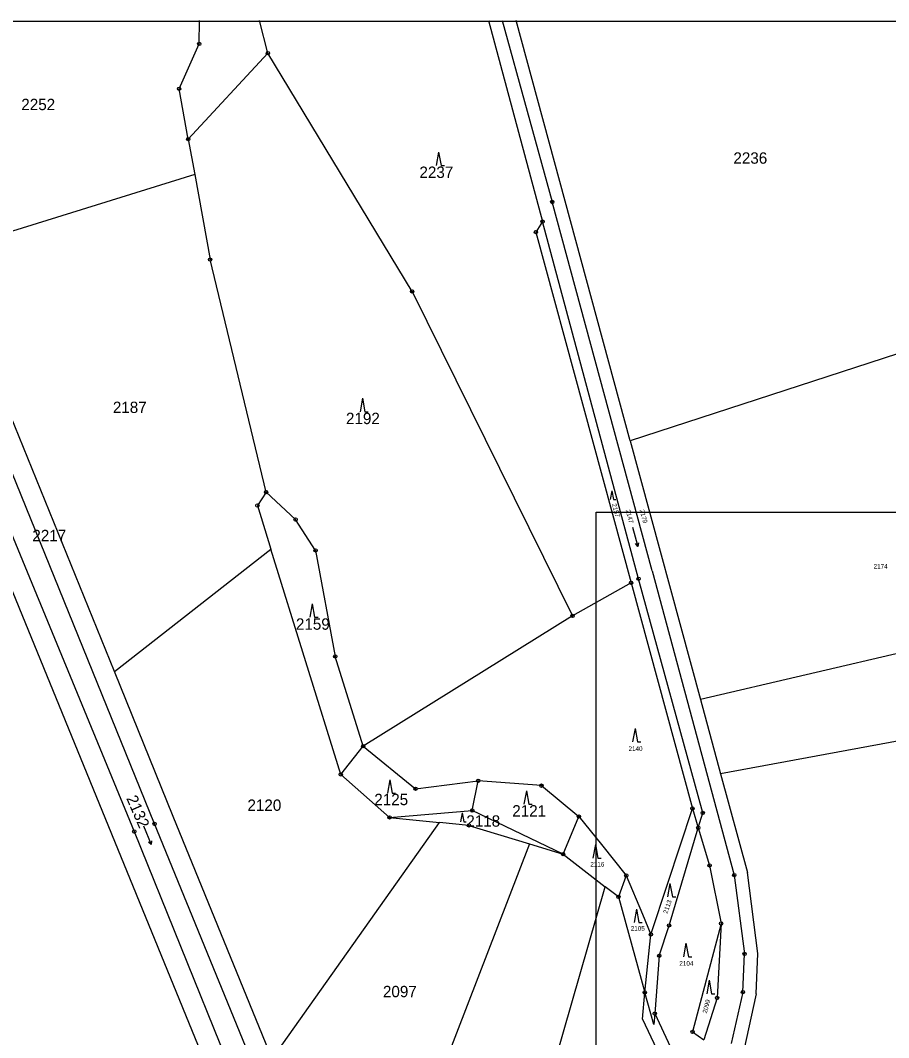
# Model space of a CAD drawing. Extents: x -566461 to -565198, y -1096301 to -1095707.
# Drawn here: x -566039.2 to -565779.8, y -1096010.8 to -1095706.8 of the extents above; entities that cross this region are included whole.
import ezdxf

# ---------------------------------------------------------------- set-up
doc = ezdxf.new("R2010")
doc.units = 0
for name, color, linetype in [('Vrstva 1', 7, 'Continuous'), ('Vrstva 18', 7, 'Continuous'), ('Vrstva 24', 7, 'Continuous'), ('Vrstva 25', 7, 'Continuous'), ('Vrstva 63', 7, 'Continuous')]:
    doc.layers.add(name, color=color, linetype=linetype)

msp = doc.modelspace()

# ---------------------------------------------------------------- linework, layer by layer
at = {"layer": 'Vrstva 1'}
for p, q in [((-565985.8, -1095713.8), (-565985.75, -1095706.75)), ((-565965.29, -1095716.53), (-565967.82, -1095706.75)), ((-565899.39, -1095706.75), (-565883.2, -1095766.88)), ((-565895.24, -1095706.75), (-565880.3, -1095761.04)), ((-565857.02, -1095832.44), (-565891.13, -1095706.75)), ((-565991.82, -1095727.21), (-565985.8, -1095713.8)), ((-565989.09, -1095742.24), (-565965.29, -1095716.53)), ((-565922.2, -1095787.77), (-565965.29, -1095716.53)), ((-565989.09, -1095742.24), (-565991.82, -1095727.21)), ((-565989.09, -1095742.24), (-565987.16, -1095752.85)), ((-565987.16, -1095752.85), (-566062.52, -1095776.24)), ((-565987.16, -1095752.85), (-565982.54, -1095778.25)), ((-565850.51, -1095871.29), (-565880.3, -1095761.04)), ((-565883.2, -1095766.88), (-565885.21, -1095770.05)), ((-565854.53, -1095873.66), (-565883.2, -1095766.88)), ((-565885.21, -1095770.05), (-565856.75, -1095874.83)), ((-566011.15, -1095901.4), (-566060.56, -1095779.67)), ((-565965.83, -1095847.73), (-565982.54, -1095778.25)), ((-565999.14, -1095946.93), (-566066.64, -1095780.66)), ((-566073.46, -1095783.73), (-566005.23, -1095949.18)), ((-565922.2, -1095787.77), (-565874.23, -1095884.76)), ((-565738.18, -1095793.75), (-565857.02, -1095832.44)), ((-565857.02, -1095832.44), (-565836.03, -1095909.77)), ((-565983.37, -1096019.72), (-566053.24, -1095848.98)), ((-565965.83, -1095847.73), (-565968.4, -1095851.75)), ((-565965.83, -1095847.73), (-565957.02, -1095855.93)), ((-565968.4, -1095851.75), (-565964.37, -1095864.76)), ((-565951.05, -1095865.15), (-565957.02, -1095855.93)), ((-566011.15, -1095901.4), (-565964.37, -1095864.76)), ((-565943.5, -1095932.13), (-565964.37, -1095864.76)), ((-565951.05, -1095865.15), (-565945.16, -1095896.83)), ((-565835.34, -1095943.62), (-565854.53, -1095873.66)), ((-565850.51, -1095871.29), (-565825.94, -1095962.21)), ((-565856.75, -1095874.83), (-565874.23, -1095884.76)), ((-565856.75, -1095874.83), (-565838.43, -1095942.26)), ((-565718.36, -1095882.24), (-565836.03, -1095909.77)), ((-565874.23, -1095884.76), (-565936.81, -1095923.63)), ((-565936.81, -1095923.63), (-565945.16, -1095896.83)), ((-565993.59, -1095944.66), (-566011.15, -1095901.4)), ((-565836.03, -1095909.77), (-565830.02, -1095931.91)), ((-565718.91, -1095911.52), (-565830.02, -1095931.91)), ((-565943.5, -1095932.13), (-565936.81, -1095923.63)), ((-565936.81, -1095923.63), (-565921.15, -1095936.42)), ((-565830.02, -1095931.91), (-565822.01, -1095961.42)), ((-565928.92, -1095944.99), (-565943.5, -1095932.13)), ((-565921.15, -1095936.42), (-565902.44, -1095933.99)), ((-565904.24, -1095942.9), (-565902.44, -1095933.99)), ((-565883.57, -1095935.48), (-565902.44, -1095933.99)), ((-565883.57, -1095935.48), (-565872.35, -1095944.72)), ((-565928.92, -1095944.99), (-565904.24, -1095942.9)), ((-565877.07, -1095955.94), (-565904.24, -1095942.9)), ((-565845.8, -1095964.6), (-565838.43, -1095942.26)), ((-565838.43, -1095942.26), (-565836.68, -1095948.08)), ((-565836.68, -1095948.08), (-565835.34, -1095943.62)), ((-565948.12, -1096071.63), (-565999.14, -1095946.93)), ((-565963.96, -1096017.08), (-565993.59, -1095944.66)), ((-565963.96, -1096017.08), (-565914.03, -1095946.48)), ((-565928.92, -1095944.99), (-565914.03, -1095946.48)), ((-565905.24, -1095947.36), (-565914.03, -1095946.48)), ((-565877.07, -1095955.94), (-565872.35, -1095944.72)), ((-565872.35, -1095944.72), (-565865.64, -1095953.07)), ((-566005.23, -1095949.18), (-565960.14, -1096060.64)), ((-565905.24, -1095947.36), (-565887.08, -1095952.89)), ((-565845.4, -1095977.26), (-565836.68, -1095948.08)), ((-565836.68, -1095948.08), (-565833.29, -1095959.33)), ((-565887.08, -1095952.89), (-565935.5, -1096078.14)), ((-565887.08, -1095952.89), (-565877.07, -1095955.94)), ((-565865.64, -1095953.07), (-565858.2, -1095962.33)), ((-565877.07, -1095955.94), (-565864.53, -1095965.67)), ((-565833.29, -1095959.33), (-565829.89, -1095976.68)), ((-565858.2, -1095962.33), (-565860.56, -1095968.75)), ((-565858.2, -1095962.33), (-565853.39, -1095973.87)), ((-565825.94, -1095962.21), (-565822.87, -1095985.77)), ((-565818.86, -1095985.6), (-565822.01, -1095961.42)), ((-565850.86, -1095979.94), (-565845.8, -1095964.6)), ((-565901, -1096092.75), (-565864.53, -1095965.67)), ((-565860.56, -1095968.75), (-565864.53, -1095965.67)), ((-565860.56, -1095968.75), (-565852.69, -1095997.27)), ((-565853.39, -1095973.87), (-565850.86, -1095979.94)), ((-565848.34, -1095986.31), (-565845.4, -1095977.26)), ((-565829.89, -1095976.68), (-565838.4, -1096009.07)), ((-565829.89, -1095976.68), (-565831.09, -1095998.91)), ((-565852.69, -1095997.27), (-565850.86, -1095979.94)), ((-565848.34, -1095986.31), (-565849.7, -1096003.6)), ((-565823.36, -1095997.16), (-565822.87, -1095985.77)), ((-565819.41, -1095997.69), (-565818.86, -1095985.6)), ((-565853.32, -1096005.31), (-565852.69, -1095997.27)), ((-565849.96, -1096006.91), (-565852.69, -1095997.27)), ((-565823.36, -1095997.16), (-565826.91, -1096012.51)), ((-565819.41, -1095997.69), (-565824.4, -1096020.34)), ((-565831.09, -1095998.91), (-565835.01, -1096011.43)), ((-565849.7, -1096003.6), (-565849.96, -1096006.91)), ((-565849.7, -1096003.6), (-565842.66, -1096018.51)), ((-565853.32, -1096005.31), (-565845.3, -1096022.3)), ((-565838.4, -1096009.07), (-565835.01, -1096011.43))]:
    msp.add_line(p, q, dxfattribs=at)
at = {"layer": 'Vrstva 24'}
for centre, radius in [((-565985.8, -1095713.8), 0.5), ((-565985.8, -1095713.8), 0.0327), ((-565965.29, -1095716.53), 0.5), ((-565965.29, -1095716.53), 0.0327), ((-565991.82, -1095727.21), 0.5), ((-565991.82, -1095727.21), 0.0327), ((-565989.09, -1095742.24), 0.5), ((-565989.09, -1095742.24), 0.0327), ((-565880.3, -1095761.04), 0.5), ((-565880.3, -1095761.04), 0.0327), ((-565883.2, -1095766.88), 0.5), ((-565883.2, -1095766.88), 0.0327), ((-565885.21, -1095770.05), 0.5), ((-565885.21, -1095770.05), 0.0327), ((-565982.54, -1095778.25), 0.5), ((-565982.54, -1095778.25), 0.0327), ((-565922.2, -1095787.77), 0.5), ((-565922.2, -1095787.77), 0.0327), ((-565965.83, -1095847.73), 0.5), ((-565965.83, -1095847.73), 0.0327), ((-565968.4, -1095851.75), 0.5), ((-565968.4, -1095851.75), 0.0327), ((-565957.02, -1095855.93), 0.5), ((-565957.02, -1095855.93), 0.0327), ((-565951.05, -1095865.15), 0.5), ((-565951.05, -1095865.15), 0.0327), ((-565854.53, -1095873.66), 0.5), ((-565854.53, -1095873.66), 0.0327), ((-565856.75, -1095874.83), 0.5), ((-565856.75, -1095874.83), 0.0327), ((-565874.23, -1095884.76), 0.5), ((-565874.23, -1095884.76), 0.0327), ((-565945.16, -1095896.83), 0.5), ((-565945.16, -1095896.83), 0.0327), ((-565936.81, -1095923.63), 0.5), ((-565936.81, -1095923.63), 0.0327), ((-565943.5, -1095932.13), 0.5), ((-565943.5, -1095932.13), 0.0327), ((-565902.44, -1095933.99), 0.5), ((-565902.44, -1095933.99), 0.0327), ((-565883.57, -1095935.48), 0.5), ((-565921.15, -1095936.42), 0.5), ((-565921.15, -1095936.42), 0.0327), ((-565883.57, -1095935.48), 0.0327), ((-565904.24, -1095942.9), 0.5), ((-565904.24, -1095942.9), 0.0327), ((-565838.43, -1095942.26), 0.5), ((-565838.43, -1095942.26), 0.0327), ((-565835.34, -1095943.62), 0.5), ((-565835.34, -1095943.62), 0.0327), ((-565999.14, -1095946.93), 0.5), ((-565999.14, -1095946.93), 0.0327), ((-565928.92, -1095944.99), 0.5), ((-565928.92, -1095944.99), 0.0327), ((-565905.24, -1095947.36), 0.5), ((-565872.35, -1095944.72), 0.5), ((-565872.35, -1095944.72), 0.0327), ((-566005.23, -1095949.18), 0.5), ((-566005.23, -1095949.18), 0.0327), ((-565905.24, -1095947.36), 0.0327), ((-565836.68, -1095948.08), 0.5), ((-565836.68, -1095948.08), 0.0327), ((-565877.07, -1095955.94), 0.5), ((-565877.07, -1095955.94), 0.0327), ((-565833.29, -1095959.33), 0.5), ((-565833.29, -1095959.33), 0.0327), ((-565858.2, -1095962.33), 0.5), ((-565858.2, -1095962.33), 0.0327), ((-565825.94, -1095962.21), 0.5), ((-565825.94, -1095962.21), 0.0327), ((-565860.56, -1095968.75), 0.5), ((-565860.56, -1095968.75), 0.0327), ((-565845.4, -1095977.26), 0.5), ((-565845.4, -1095977.26), 0.0327), ((-565829.89, -1095976.68), 0.5), ((-565829.89, -1095976.68), 0.0327), ((-565850.86, -1095979.94), 0.5), ((-565850.86, -1095979.94), 0.0327), ((-565848.34, -1095986.31), 0.5), ((-565848.34, -1095986.31), 0.0327), ((-565822.87, -1095985.77), 0.5), ((-565822.87, -1095985.77), 0.0327), ((-565852.69, -1095997.27), 0.5), ((-565852.69, -1095997.27), 0.0327), ((-565831.09, -1095998.91), 0.5), ((-565831.09, -1095998.91), 0.0327), ((-565823.36, -1095997.16), 0.5), ((-565823.36, -1095997.16), 0.0327), ((-565849.7, -1096003.6), 0.5), ((-565849.7, -1096003.6), 0.0327), ((-565838.4, -1096009.07), 0.5), ((-565838.4, -1096009.07), 0.0327)]:
    msp.add_circle(centre, radius, dxfattribs=at)
at = {"layer": 'Vrstva 25'}
for p, q in [((-565914.29, -1095746.14), (-565915.03, -1095750.14)), ((-565914.29, -1095746.14), (-565913.56, -1095750.14)), ((-565913.56, -1095750.14), (-565912.56, -1095750.14)), ((-565937.02, -1095819.71), (-565937.76, -1095823.71)), ((-565937.02, -1095819.71), (-565936.29, -1095823.71)), ((-565936.29, -1095823.71), (-565935.29, -1095823.71)), ((-565862.52, -1095847.32), (-565863.01, -1095850)), ((-565862.52, -1095847.32), (-565862.02, -1095850)), ((-565862.02, -1095850), (-565861.35, -1095850)), ((-565856.34, -1095858.19), (-565854.72, -1095863.97)), ((-565952.04, -1095881.17), (-565952.78, -1095885.17)), ((-565952.04, -1095881.17), (-565951.31, -1095885.17)), ((-565951.31, -1095885.17), (-565950.31, -1095885.17)), ((-565855.57, -1095918.4), (-565856.31, -1095922.4)), ((-565855.57, -1095918.4), (-565854.84, -1095922.4)), ((-565854.84, -1095922.4), (-565853.84, -1095922.4)), ((-565928.85, -1095933.72), (-565929.58, -1095937.72)), ((-565928.85, -1095933.72), (-565928.12, -1095937.72)), ((-565928.12, -1095937.72), (-565927.12, -1095937.72)), ((-565888.04, -1095937), (-565888.78, -1095941)), ((-565888.04, -1095937), (-565887.31, -1095941)), ((-565887.31, -1095941), (-565886.31, -1095941)), ((-565907.2, -1095943.63), (-565907.69, -1095946.31)), ((-565907.2, -1095943.63), (-565906.7, -1095946.31)), ((-565906.7, -1095946.31), (-565906.03, -1095946.31)), ((-566002.42, -1095947.53), (-566000.17, -1095953.09)), ((-565867.41, -1095953.1), (-565868.15, -1095957.1)), ((-565867.41, -1095953.1), (-565866.68, -1095957.1)), ((-565866.68, -1095957.1), (-565865.68, -1095957.1)), ((-565845.14, -1095964.72), (-565845.88, -1095968.72)), ((-565845.14, -1095964.72), (-565844.41, -1095968.72)), ((-565844.41, -1095968.72), (-565843.41, -1095968.72)), ((-565855.15, -1095972.36), (-565855.89, -1095976.36)), ((-565855.15, -1095972.36), (-565854.42, -1095976.36)), ((-565854.42, -1095976.36), (-565853.42, -1095976.36)), ((-565840.38, -1095982.59), (-565841.11, -1095986.59)), ((-565840.38, -1095982.59), (-565839.65, -1095986.59)), ((-565839.65, -1095986.59), (-565838.65, -1095986.59)), ((-565833.44, -1095993.66), (-565834.18, -1095997.66)), ((-565833.44, -1095993.66), (-565832.71, -1095997.66)), ((-565832.71, -1095997.66), (-565831.71, -1095997.66))]:
    msp.add_line(p, q, dxfattribs=at)
for points in [[(-565854.51, -1095862.87), (-565854.72, -1095863.97), (-565855.47, -1095863.14)], [(-566000.08, -1095951.98), (-566000.17, -1095953.09), (-566001, -1095952.35)]]:
    msp.add_lwpolyline(points, dxfattribs=at)
at = {"layer": 'Vrstva 63'}
for p, q in [((-566458.38, -1095707.03), (-565198.38, -1095707.03)), ((-565867.22, -1096150.73), (-565867.22, -1095853.73)), ((-565867.22, -1095853.73), (-565499.24, -1095853.73))]:
    msp.add_line(p, q, dxfattribs=at)

# ---------------------------------------------------------------- texts
at = {"layer": 'Vrstva 18'}
for s, height, p in [('2252', 3.4, (-566038.96, -1095733.59)), ('2236', 3.4, (-565826.2, -1095749.6)), ('2237', 3.4, (-565920.01, -1095753.85)), ('2187', 3.4, (-566011.61, -1095824.11)), ('2192', 3.4, (-565941.95, -1095827.42)), ('2217', 3.4, (-566035.66, -1095862.42)), ('2174', 1.36, (-565784.29, -1095870.61)), ('2159', 3.4, (-565956.91, -1095888.88)), ('2140', 1.36, (-565857.53, -1095925.09)), ('2125', 3.4, (-565933.49, -1095941.31)), ('2120', 3.4, (-565971.39, -1095943.01)), ('2121', 3.4, (-565892.27, -1095944.71)), ('2118', 3.4, (-565905.99, -1095947.75)), ('2116', 1.36, (-565868.94, -1095959.66)), ('2105', 1.36, (-565856.85, -1095978.81)), ('2104', 1.36, (-565842.34, -1095989.28)), ('2097', 3.4, (-565930.91, -1095998.71))]:
    msp.add_text(s, height=height, dxfattribs=at).set_placement(p)
for s, height, rotation, p in [('2157', 1.36, 285.3, (-565862.49, -1095851.37)), ('2179', 1.36, 285.3, (-565854.23, -1095853.13)), ('2147', 1.36, 285.3, (-565858.41, -1095853.17)), ('2132', 3.4, 293.4, (-566007.65, -1095939.24)), ('2113', 1.36, 71.1, (-565845.95, -1095973.85)), ('2099', 1.36, 74.7, (-565834.16, -1096003.62))]:
    msp.add_text(s, height=height, rotation=rotation, dxfattribs=at).set_placement(p)

doc.saveas('drawing.dxf')
